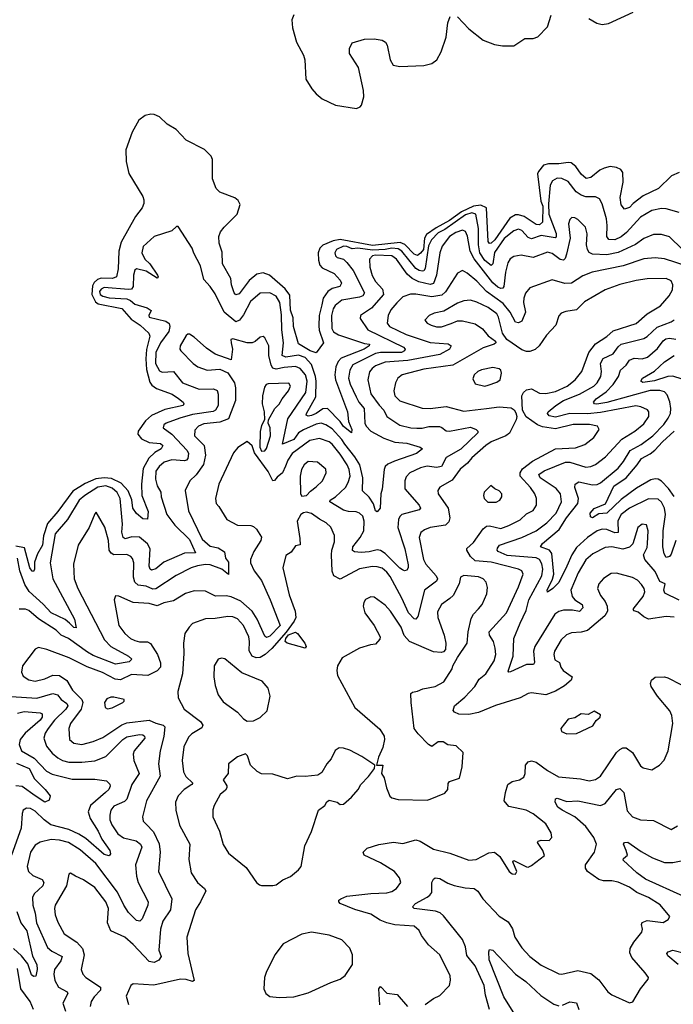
# Model space of a CAD drawing. Extents: x 1954678 to 2060275, y 904822 to 1016299.
# Tile 329 of 467: x 1991648 to 1995719, y 1002218 to 1008345. Entities that reach past the tile are written whole.
import ezdxf

# ---------------------------------------------------------------- set-up
doc = ezdxf.new("R2010")
doc.units = 0

msp = doc.modelspace()

# ---------------------------------------------------------------- linework, layer by layer
at = {"layer": '0CON20XD'}
for points in [[(1995192.9, 1008352.9), (1995243.3, 1008323.3), (1995275, 1008314.5), (1995315, 1008320.6), (1995468.3, 1008391.7)], [(1993354.7, 1008375.3), (1993343.1, 1008345), (1993346.9, 1008295), (1993371.8, 1008205), (1993415, 1008124.2), (1993423.2, 1008095), (1993430.9, 1007975), (1993467.3, 1007915), (1993494.2, 1007884.2), (1993532.6, 1007852.6), (1993615, 1007813.8), (1993745, 1007792.9), (1993768.1, 1007801.9), (1993776.9, 1007813.1), (1993790.6, 1007865), (1993790, 1007905), (1993757.6, 1008047.6), (1993702.2, 1008135), (1993702.9, 1008165), (1993719.7, 1008200.3), (1993796.3, 1008223.7), (1993856.1, 1008226.1), (1993905, 1008218.5), (1993926, 1008205), (1993936.8, 1008186.8), (1993954.5, 1008095), (1993975, 1008062.9), (1994015, 1008054.4), (1994165, 1008061.1), (1994215, 1008072.2), (1994245.4, 1008094.6), (1994272.5, 1008145), (1994303.6, 1008236.4)], [(1994303.6, 1008236.4), (1994315, 1008326.2), (1994329.2, 1008365)], [(1994375, 1008362.5), (1994445, 1008288.6), (1994535, 1008216.9), (1994605, 1008190), (1994655, 1008181.9), (1994725, 1008181.9), (1994795, 1008227.8), (1994845, 1008228.6), (1994875, 1008238.8), (1994935, 1008301.2), (1994957.6, 1008372.4)], [(1994474.8, 1007185.2), (1994400.5, 1007149.5), (1994325.5, 1007095), (1994241.1, 1007048.9), (1994182.5, 1007007.5), (1994169.3, 1006985), (1994163.5, 1006915), (1994145, 1006891.6), (1994125, 1006878.4), (1994104, 1006885), (1994047.1, 1006947.1), (1994017.7, 1006957.7), (1993845, 1006939.8), (1993645, 1006977.4), (1993601, 1006969), (1993537, 1006943), (1993517.6, 1006922.4), (1993507, 1006895), (1993508.9, 1006848.9), (1993518.1, 1006818.1), (1993531.7, 1006801.7), (1993606.1, 1006765), (1993644.5, 1006725), (1993652.9, 1006705), (1993642.5, 1006685), (1993595, 1006672.5), (1993567.1, 1006652.9), (1993537.5, 1006612.5), (1993530.1, 1006569.9), (1993512.3, 1006505), (1993510.9, 1006440.9), (1993513.7, 1006413.7), (1993541.2, 1006335), (1993495, 1006271.2), (1993456.2, 1006285), (1993385, 1006328.8), (1993353.1, 1006436.9), (1993350.6, 1006490.6), (1993335, 1006537.5), (1993329.9, 1006629.9), (1993301, 1006671), (1993204.4, 1006754.4), (1993165, 1006769.2), (1993125, 1006762.6), (1993078.1, 1006721.9), (1993015, 1006638.2), (1992993.4, 1006633.4), (1992983.6, 1006645), (1992966.5, 1006695), (1992962.9, 1006735), (1992910.4, 1006825), (1992909.4, 1006899.4), (1992890.8, 1006955), (1992887.3, 1006995), (1992897.9, 1007025), (1992922.5, 1007055), (1993003.3, 1007135), (1993021.2, 1007195), (1993009.2, 1007219.2), (1992987.2, 1007237.2), (1992895, 1007270.9), (1992871.9, 1007295), (1992847.9, 1007355), (1992847.9, 1007475), (1992840, 1007495), (1992798, 1007538), (1992685, 1007595.5), (1992621.8, 1007661.8), (1992566.2, 1007695), (1992519.8, 1007739.8), (1992485, 1007754.6), (1992465, 1007757.3), (1992430.1, 1007749.9), (1992390.1, 1007719.9), (1992347.8, 1007645), (1992308.9, 1007535), (1992312.1, 1007462.1), (1992327.7, 1007387.7), (1992414.5, 1007245), (1992421.8, 1007225), (1992421.1, 1007201.1), (1992410.6, 1007175), (1992370.1, 1007119.9), (1992279.4, 1006960.6), (1992264.6, 1006905), (1992260.5, 1006795), (1992250, 1006745), (1992226.7, 1006735), (1992155, 1006737.5), (1992131.9, 1006728.1), (1992111.2, 1006708.8), (1992101.9, 1006688.1), (1992097, 1006635), (1992120.1, 1006590.1), (1992137.1, 1006577.1), (1992285, 1006547.4), (1992341.3, 1006481.3), (1992398.9, 1006445), (1992452.5, 1006395), (1992459.1, 1006375), (1992437.5, 1006292.5), (1992433, 1006235), (1992437.9, 1006167.9), (1992458.5, 1006088.5), (1992470.8, 1006070.8), (1992500.1, 1006050.1), (1992598.1, 1006015), (1992637.6, 1005987.6), (1992666.4, 1005965), (1992670, 1005955), (1992665.5, 1005945), (1992551.4, 1005918.6), (1992468.1, 1005881.9), (1992430.8, 1005849.2), (1992385.3, 1005785), (1992384.6, 1005765), (1992407.6, 1005737.6), (1992455, 1005714.6), (1992525, 1005708.6), (1992540, 1005695), (1992528.9, 1005675), (1992489.2, 1005650.8), (1992452.5, 1005617.5), (1992418, 1005552), (1992407.5, 1005455), (1992409.1, 1005385), (1992448.2, 1005285), (1992443.3, 1005236.7), (1992415, 1005240), (1992375, 1005273.1), (1992353.7, 1005305), (1992346.9, 1005356.9), (1992323.4, 1005413.4), (1992280.2, 1005460.2), (1992219.9, 1005489.9), (1992175, 1005494.8), (1992121.6, 1005488.4), (1992055, 1005458.2), (1991978.8, 1005411.2), (1991886.5, 1005285), (1991821, 1005209), (1991797.2, 1005132.8), (1991790, 1005075), (1991759.6, 1005020.4), (1991740.5, 1004969.5), (1991741.2, 1004925), (1991735, 1004910.8), (1991725, 1004912.9), (1991710.2, 1004935), (1991678.3, 1005058.3), (1991625, 1005068.1)], [(1995755, 1007393.5), (1995707.2, 1007372.8), (1995625.6, 1007295), (1995531.3, 1007248.7), (1995468.6, 1007201.4), (1995445, 1007175.5), (1995415, 1007166.7), (1995395, 1007192.5), (1995388, 1007238), (1995406.4, 1007335), (1995404.5, 1007394.5), (1995392.5, 1007412.5), (1995366, 1007426), (1995325, 1007430.9), (1995288.8, 1007421.2), (1995261.9, 1007408.1), (1995205, 1007362.8), (1995176.5, 1007356.5), (1995145, 1007383.1), (1995112.2, 1007432.2), (1995083.5, 1007453.5), (1995065, 1007457.2), (1995005, 1007447.7), (1994941.9, 1007448.1), (1994910.5, 1007439.5), (1994878.7, 1007401.3), (1994873.4, 1007385), (1994894.7, 1007215), (1994905.7, 1007185), (1994904.7, 1007085), (1994885, 1007067.8), (1994865, 1007070.2), (1994790.5, 1007120.5), (1994755, 1007131.7), (1994735, 1007130.9), (1994700.8, 1007109.2), (1994606.5, 1006975), (1994585, 1006953.9), (1994573.3, 1006953.3), (1994564.8, 1006965), (1994556, 1007175), (1994520.4, 1007190.4), (1994474.8, 1007185.2)], [(1995756.1, 1007146.1), (1995675, 1007168.8), (1995645, 1007169.2), (1995585, 1007156.8), (1995515, 1007115.4), (1995428.3, 1007021.7), (1995395.1, 1006994.9), (1995355, 1006975.9), (1995317.7, 1006977.7), (1995305.4, 1006995), (1995307.6, 1007065), (1995302.4, 1007105), (1995275, 1007198.8), (1995260, 1007230), (1995235, 1007243.5), (1995175, 1007242.1), (1995145, 1007252.4), (1995114.6, 1007274.6), (1995065, 1007338.9), (1995025, 1007356.1), (1994995, 1007358), (1994966.7, 1007343.3), (1994951.5, 1007315), (1994941, 1007199), (1994943.6, 1007135), (1994989.8, 1007015), (1994989, 1006991), (1994982.8, 1006987.2), (1994895, 1007001.9), (1994835, 1006981.6), (1994815, 1006990.3), (1994775, 1007032.7), (1994755, 1007040.9), (1994725, 1007031.1), (1994665, 1006983.8), (1994605, 1006897.1), (1994594.7, 1006825.3), (1994585, 1006814.7), (1994545, 1006847), (1994514.4, 1006895), (1994506.3, 1006945), (1994505.5, 1007045), (1994489.5, 1007135), (1994465, 1007143.7), (1994425, 1007129.9), (1994295, 1007039.3), (1994255, 1007017.8), (1994212.2, 1006975), (1994195, 1006937.3), (1994173.7, 1006796.3), (1994165, 1006782), (1994155, 1006779.5), (1994135, 1006784), (1994115, 1006797.6), (1994028, 1006905), (1994005, 1006919.3), (1993965, 1006924.3), (1993925, 1006914.1), (1993845, 1006910.1), (1993755, 1006923.3), (1993719.5, 1006919.5), (1993685, 1006934.5), (1993664.7, 1006935.3), (1993622.1, 1006915), (1993611.8, 1006895), (1993615.4, 1006875.4), (1993626.1, 1006866.1), (1993665, 1006854), (1993685.2, 1006835.2), (1993725, 1006783.5), (1993795.3, 1006645), (1993785, 1006627.5), (1993765, 1006617.4), (1993655, 1006599.7), (1993613.6, 1006566.4), (1993600.5, 1006545), (1993590.5, 1006505), (1993592.9, 1006422.9), (1993602.8, 1006402.8), (1993633.3, 1006385), (1993795, 1006330), (1993825.8, 1006325), (1993825.6, 1006315), (1993793.8, 1006295), (1993651, 1006239), (1993631.8, 1006218.2), (1993617.9, 1006185), (1993611.4, 1006135), (1993614.2, 1006105), (1993688.8, 1005905), (1993695.8, 1005845), (1993716.2, 1005795), (1993715, 1005774.3), (1993665, 1005814), (1993644.1, 1005844.1), (1993565, 1005924.7), (1993535, 1005923.9), (1993495, 1005894.5), (1993465, 1005881.1), (1993445, 1005878.3), (1993433.2, 1005883.2), (1993433.4, 1005895), (1993491.5, 1005998.5), (1993494.6, 1006095), (1993490.1, 1006125), (1993465, 1006199.7), (1993425, 1006243.2), (1993385, 1006258.4), (1993305.7, 1006245.7), (1993283.7, 1006255), (1993291.5, 1006335), (1993281, 1006415), (1993278.2, 1006508.2), (1993268.1, 1006585), (1993245, 1006625.3), (1993205, 1006645.3), (1993145, 1006643.1), (1993085, 1006591.1), (1993040.9, 1006509.1)], [(1995775, 1006916.8), (1995695, 1006993.8), (1995645, 1007009.2), (1995595, 1007008.5), (1995536.2, 1006983.8), (1995483.8, 1006946.2), (1995375, 1006895.7), (1995305, 1006882.1), (1995215, 1006886.8), (1995195.7, 1006895.7), (1995183.5, 1006915), (1995178.8, 1006945), (1995183.1, 1007013.1), (1995171.4, 1007055), (1995125, 1007102.5), (1995105, 1007112.5), (1995086.2, 1007113.8), (1995075, 1007102.5), (1995067.1, 1007075), (1995077.2, 1006985), (1995054.5, 1006885.5), (1995045, 1006858.1), (1995035, 1006847.9), (1995015, 1006853.4), (1994965, 1006889.6), (1994935, 1006897.7), (1994845, 1006866.1), (1994770.6, 1006880.6), (1994725, 1006870.9), (1994703.2, 1006856.8), (1994687.6, 1006832.4), (1994672.9, 1006775), (1994663.2, 1006685), (1994656.5, 1006673.5), (1994645, 1006672), (1994625, 1006680.3), (1994595, 1006707.1), (1994477.6, 1006857.6), (1994454.1, 1006905), (1994437.9, 1006997.9), (1994425, 1007027.5), (1994405, 1007035.4), (1994365, 1007021.6), (1994325, 1006995.3), (1994279.2, 1006935), (1994263.7, 1006895), (1994243.9, 1006755), (1994225, 1006703.3), (1994203.5, 1006696.5), (1994134.3, 1006714.3), (1994092.9, 1006735), (1994062.3, 1006762.3), (1993995, 1006854.7), (1993965, 1006875.2), (1993865, 1006879.5), (1993845.3, 1006874.7), (1993826.9, 1006855), (1993828, 1006805), (1993842.8, 1006752.8), (1993864.1, 1006715), (1993907.3, 1006667.3), (1993914.7, 1006635), (1993839.5, 1006550.5), (1993770, 1006505), (1993768, 1006485), (1993816.4, 1006415), (1994037.9, 1006307.9), (1994048.7, 1006295), (1994044.6, 1006285), (1994025, 1006274.8), (1993895, 1006274.1), (1993865, 1006268.8), (1993722.5, 1006197.5), (1993705.2, 1006165), (1993696.8, 1006115), (1993706.9, 1006076.9), (1993742.7, 1005997.3), (1993759.8, 1005965), (1993793.8, 1005925), (1993798.1, 1005835), (1993806.7, 1005815), (1993834.4, 1005784.4), (1993915, 1005741.3), (1993985, 1005715.8), (1994059.6, 1005709.6), (1994142.5, 1005685), (1994156, 1005675), (1994118.8, 1005645), (1993982, 1005598), (1993940.9, 1005579.1), (1993924.7, 1005565), (1993917.1, 1005545), (1993906.2, 1005423.8), (1993898.1, 1005395), (1993893.8, 1005305), (1993875, 1005282.9), (1993865, 1005288.9), (1993851.7, 1005331.7), (1993825, 1005373.5), (1993784, 1005414), (1993785.2, 1005494.8), (1993766.6, 1005575), (1993736.2, 1005625), (1993672.9, 1005702.9), (1993655, 1005732.2), (1993595, 1005799.2), (1993555, 1005824.2), (1993525, 1005833.7), (1993495, 1005828.5), (1993415, 1005793.5), (1993385, 1005774.2), (1993355, 1005733.5), (1993285, 1005703.3), (1993318.5, 1005861.5), (1993429.6, 1006025), (1993438.8, 1006095), (1993428.8, 1006135), (1993395, 1006173.5), (1993366.5, 1006186.5), (1993295, 1006181.7), (1993245, 1006170), (1993225, 1006177.1), (1993214.5, 1006194.5), (1993198.9, 1006255), (1993199.6, 1006315), (1993175.4, 1006365.4), (1993165, 1006374.2), (1993145, 1006369.4), (1993115, 1006342.2), (1993095, 1006333.6), (1993065, 1006333.6), (1992975, 1006358.9), (1992962.5, 1006355), (1992965.8, 1006334.2), (1992972.9, 1006295), (1992965, 1006227.5), (1992865, 1006264.3), (1992811.9, 1006301.9), (1992735, 1006369.6), (1992705, 1006387.5), (1992695, 1006388.1), (1992685, 1006379.2), (1992646.9, 1006315), (1992645.6, 1006295.6), (1992651.4, 1006285), (1992728.1, 1006205), (1992757.5, 1006185), (1992815, 1006163.8), (1992895, 1006170), (1992945, 1006147.8), (1992986.2, 1006086.2), (1992992.8, 1006055), (1992991.3, 1005975), (1992948.3, 1005861.7), (1992895, 1005841), (1992795, 1005829.8), (1992762.5, 1005815), (1992738.8, 1005791.2), (1992736.7, 1005755), (1992796.2, 1005695), (1992805.9, 1005635), (1992793.7, 1005576.3), (1992746.8, 1005513.2), (1992706.9, 1005475), (1992678.1, 1005415), (1992699.7, 1005289.7), (1992785, 1005111.8), (1992835, 1005069.3), (1992885, 1005059.1), (1992924.5, 1005034.5), (1992930, 1004995), (1992948.5, 1004968.5), (1992948.3, 1004891.7), (1992906.1, 1004926.1), (1992835, 1004953.1), (1992805, 1004954.6), (1992755, 1004945.9), (1992715, 1004934), (1992622.8, 1004887.2), (1992496.6, 1004803.4), (1992477.7, 1004802.3), (1992435, 1004819.5), (1992386.6, 1004826.6), (1992365.2, 1004845.2), (1992357.1, 1004875), (1992359.1, 1004965), (1992351.6, 1004991.6), (1992340.6, 1005005), (1992315, 1005016.6), (1992235.3, 1005014.7), (1992218.2, 1005025), (1992206, 1005045), (1992201.1, 1005105), (1992177.4, 1005187.4), (1992125, 1005280), (1992115, 1005270), (1992080.5, 1005185), (1992012.5, 1005075), (1991982.6, 1004957.4), (1991988, 1004865), (1992010.9, 1004805), (1992175.3, 1004485), (1992214.7, 1004445), (1992325.7, 1004385), (1992345.6, 1004365), (1992329.9, 1004350.1), (1992245, 1004334.2), (1992105, 1004388.4), (1992070.2, 1004410.2), (1991951.5, 1004495), (1991905.8, 1004515.8), (1991875, 1004545.4), (1991765.9, 1004615.9), (1991705, 1004668.5), (1991685, 1004676.2), (1991645, 1004676.9)], [(1993040.9, 1006509.1), (1993017.5, 1006475), (1992995, 1006465.6), (1992922, 1006525), (1992865, 1006638.6), (1992834.3, 1006685), (1992795, 1006729.2), (1992773.1, 1006813.1), (1992732.1, 1006892.1), (1992722.7, 1006922.7), (1992635, 1007057.5), (1992625, 1007057.5), (1992595, 1007032), (1992485, 1006995.6), (1992416.4, 1006933.6), (1992409.1, 1006895), (1992428.1, 1006855), (1992458.4, 1006825), (1992505.3, 1006755), (1992510.6, 1006745), (1992505, 1006736), (1992435, 1006779.8), (1992374.7, 1006795.3), (1992365, 1006786.7), (1992357.3, 1006755), (1992355.3, 1006684.7), (1992345, 1006668.7), (1992324.8, 1006665.2), (1992175, 1006678), (1992155, 1006668.6), (1992146, 1006654), (1992149.5, 1006635), (1992165, 1006623.8), (1992205, 1006615.2), (1992315, 1006607.2), (1992337.8, 1006597.8), (1992365, 1006574.7), (1992442.6, 1006552.6), (1992467.5, 1006535), (1992452.2, 1006505), (1992454.4, 1006495), (1992558.8, 1006468.8), (1992580, 1006455), (1992584, 1006435), (1992577, 1006405), (1992524.3, 1006335), (1992496.5, 1006275), (1992494.8, 1006205), (1992519.2, 1006159.2), (1992535, 1006151.3), (1992605, 1006156), (1992661.5, 1006085), (1992765, 1006045.7), (1992855, 1006048.8), (1992877.7, 1006037.7), (1992883.7, 1006015), (1992883.9, 1005945), (1992868, 1005915), (1992852.6, 1005907.4), (1992725, 1005887.3), (1992645.2, 1005864.8), (1992560.8, 1005835), (1992545, 1005824), (1992540.6, 1005805), (1992595, 1005766.9), (1992692, 1005665), (1992700, 1005645), (1992695.2, 1005614.8), (1992686.9, 1005603.1), (1992675, 1005599.3), (1992595, 1005605.6), (1992548.4, 1005591.6), (1992517.7, 1005565), (1992496.7, 1005535), (1992493.1, 1005485), (1992503.9, 1005445), (1992527.8, 1005405), (1992528.5, 1005375), (1992565.4, 1005265), (1992615, 1005200.4), (1992705, 1005111.2), (1992743.1, 1005026.9), (1992674.8, 1005025.2), (1992545, 1004969.7), (1992495, 1004928.4), (1992469.4, 1004919.4), (1992460, 1004925), (1992454.7, 1004944.7), (1992461.6, 1005051.6), (1992443.7, 1005083.7), (1992395, 1005124.3), (1992346.4, 1005126.4), (1992305, 1005114.7), (1992292.8, 1005122.8), (1992285.2, 1005155), (1992287.3, 1005205), (1992273.1, 1005365), (1992255, 1005402.4), (1992225, 1005429.1), (1992185, 1005443.7), (1992135, 1005435.5), (1992053.3, 1005385), (1992019.3, 1005355), (1991946.7, 1005235), (1991870, 1005145), (1991838, 1004965), (1991855.3, 1004865), (1991989.5, 1004615), (1991999.3, 1004560.7), (1991985, 1004562.9), (1991958.8, 1004588.8), (1991931.9, 1004611.9), (1991843.1, 1004655), (1991795, 1004708.6), (1991706.2, 1004786.2), (1991679.8, 1004829.8), (1991649, 1004915), (1991634.7, 1004995)], [(1995805, 1006810.5), (1995665, 1006856.5), (1995605, 1006864.1), (1995535, 1006857.5), (1995405.6, 1006814.4), (1995213.7, 1006773.7), (1995155, 1006750.9), (1995085, 1006704.7), (1995044.1, 1006704.1), (1994965, 1006725.6), (1994825, 1006675.6), (1994797.4, 1006642.6), (1994787.3, 1006612.7), (1994786, 1006585), (1994798.2, 1006525), (1994775, 1006470), (1994755, 1006458.9), (1994735, 1006462.5), (1994703.2, 1006525), (1994660, 1006580), (1994555, 1006654.3), (1994495, 1006718.4), (1994435, 1006768.5), (1994405, 1006784.4), (1994375, 1006766.9), (1994299.2, 1006650.8), (1994278.2, 1006631.8), (1994215, 1006621), (1994115, 1006637.9), (1994082.7, 1006637.3), (1994035, 1006620.8), (1993996.5, 1006583.5)], [(1994695, 1005197.1), (1994765, 1005232.5), (1994805, 1005270), (1994845, 1005291.1), (1994866.4, 1005325), (1994866.2, 1005365), (1994856.8, 1005395), (1994828.9, 1005435), (1994765.8, 1005505), (1994764.2, 1005525), (1994779.4, 1005550.6), (1994842.8, 1005597.2), (1994985, 1005674.7), (1995108.7, 1005681.3), (1995168.2, 1005701.8), (1995223.1, 1005745), (1995256.9, 1005795), (1995246.1, 1005816.1), (1995196.6, 1005826.6), (1995095, 1005825.6), (1994985, 1005799.1), (1994905, 1005811), (1994873, 1005823), (1994803.3, 1005873.3), (1994779.1, 1005915), (1994775.4, 1006005), (1994785.3, 1006024.7), (1994805, 1006040.9), (1994835, 1006048.9), (1994885, 1006020.8), (1994925, 1006018.7), (1994985, 1006031.8), (1995058.8, 1006065), (1995106.8, 1006105), (1995150, 1006155), (1995193.3, 1006275), (1995235, 1006328.5), (1995305, 1006373.8), (1995345, 1006408.2), (1995486.7, 1006455), (1995556.3, 1006513.7), (1995638.5, 1006565), (1995694, 1006626), (1995713.3, 1006665), (1995716.2, 1006696.2), (1995705, 1006720), (1995675, 1006734.5), (1995555, 1006732.4), (1995487.6, 1006722.4), (1995385, 1006697.4), (1995294.2, 1006665), (1995165, 1006589.5), (1995115, 1006539.5), (1995050.3, 1006529.7), (1995020.9, 1006519.1), (1995006.9, 1006503.1), (1994986.2, 1006445), (1994928.1, 1006381.9), (1994882.5, 1006315), (1994857.5, 1006292.5), (1994825, 1006280.4), (1994805, 1006280), (1994775, 1006290), (1994681.4, 1006355), (1994655.3, 1006395.3), (1994630.7, 1006495), (1994619.2, 1006515), (1994566.5, 1006555), (1994495, 1006587.9), (1994455, 1006598.8), (1994415, 1006595.6), (1994375, 1006581.9), (1994289.4, 1006530.6), (1994230.2, 1006519.8), (1994198, 1006505), (1994171.2, 1006475), (1994185.7, 1006455.7), (1994210, 1006445), (1994245, 1006434.6), (1994274.6, 1006434.6), (1994334.7, 1006455.3), (1994375, 1006470.4), (1994405, 1006471.2), (1994485, 1006452.7), (1994531, 1006421), (1994565, 1006378.5), (1994610.8, 1006345), (1994612.9, 1006335), (1994604, 1006325), (1994535, 1006302.8), (1994345, 1006195.7), (1994165, 1006170.5), (1994030.6, 1006135), (1994003.6, 1006115), (1993989.2, 1006085), (1993978.5, 1006035), (1993983.8, 1006005), (1994015, 1005972.7), (1994155, 1005927.9), (1994205, 1005924.6), (1994305, 1005937.9), (1994415, 1005910), (1994555, 1005924.7), (1994635, 1005936.3), (1994709.8, 1005929.8), (1994727.9, 1005917.9), (1994738.6, 1005898.6), (1994743.6, 1005875), (1994740, 1005855), (1994698.2, 1005771.8), (1994675, 1005755.8), (1994585, 1005717.3), (1994551.2, 1005695), (1994465, 1005618.2), (1994437.3, 1005585), (1994391.5, 1005548.5), (1994340.7, 1005479.3), (1994265, 1005435.6), (1994251.9, 1005415), (1994254.3, 1005395), (1994316.8, 1005305), (1994326.8, 1005245), (1994320.4, 1005219.6), (1994300.3, 1005199.7), (1994204.7, 1005185.3), (1994169.2, 1005170.8), (1994146, 1005154), (1994136.9, 1005123.1), (1994162.2, 1004985), (1994177.9, 1004957.9), (1994241.8, 1004885), (1994251.1, 1004865), (1994245, 1004850.6), (1994168.2, 1004795), (1994128.6, 1004631.4), (1994115.6, 1004614.4), (1994105, 1004616.7), (1994068.7, 1004655), (1994028.9, 1004745), (1993955, 1004880.9), (1993935, 1004907.1), (1993905, 1004931.1), (1993875, 1004940.8), (1993845, 1004941.9), (1993765, 1004928.6), (1993645, 1004863.6), (1993605, 1004884.4), (1993595, 1004912.5), (1993589.2, 1005015), (1993592.1, 1005045), (1993609.6, 1005095), (1993608.9, 1005135), (1993585, 1005187.1), (1993556.9, 1005215), (1993515.9, 1005235.9), (1993465, 1005272.5), (1993435, 1005280), (1993415, 1005276.7), (1993400, 1005265), (1993376.2, 1005225), (1993392.4, 1005117.6), (1993395, 1005077.5), (1993365, 1005070), (1993339.1, 1005030.9), (1993305, 1005010), (1993286.5, 1004935), (1993327, 1004767), (1993364.3, 1004664.3), (1993368.6, 1004625), (1993358.4, 1004601.6), (1993307.3, 1004532.7), (1993218.1, 1004431.9), (1993176.3, 1004393.7), (1993145, 1004376.2), (1993120, 1004375), (1993096.7, 1004385), (1993077.1, 1004417.1), (1993079.8, 1004475), (1993074.8, 1004504.8), (1993042.9, 1004575), (1993005, 1004616.2), (1992975, 1004628.5), (1992945, 1004630.9), (1992865, 1004619.1), (1992805, 1004617.3), (1992725, 1004587.1), (1992702.9, 1004565), (1992677.1, 1004525), (1992667.3, 1004465), (1992670.6, 1004400.6), (1992662.1, 1004275), (1992633.1, 1004165), (1992634.3, 1004125), (1992672.5, 1004055), (1992775, 1003978.1), (1992788.9, 1003955), (1992782, 1003938), (1992719.8, 1003900.2), (1992699.3, 1003880.7), (1992670.8, 1003819.2), (1992660, 1003735), (1992667.3, 1003665), (1992683.3, 1003635), (1992725.7, 1003595), (1992720.8, 1003585), (1992673.1, 1003555), (1992634.5, 1003515), (1992618.8, 1003475), (1992619.6, 1003425), (1992642.3, 1003332.3), (1992707.5, 1003215), (1992700.9, 1003119.1), (1992716.5, 1003035), (1992755, 1002975.8), (1992798.2, 1002938.2), (1992806.9, 1002925), (1992775, 1002855.8), (1992743.5, 1002806.5), (1992688.1, 1002635), (1992694.5, 1002535), (1992733.8, 1002365), (1992725, 1002359.2), (1992685, 1002372.7), (1992650, 1002375), (1992483.6, 1002336.4), (1992355, 1002346), (1992340.8, 1002335), (1992311.7, 1002268.3), (1992325, 1002216.7)], [(1993996.5, 1006583.5), (1993959.6, 1006540.4), (1993942.5, 1006505), (1993936.7, 1006456.7), (1993951.5, 1006435), (1994055, 1006385.7), (1994205, 1006335.7), (1994317.3, 1006327.3), (1994334.3, 1006315), (1994325, 1006293.8), (1994265, 1006261.6), (1994065, 1006223.8), (1993925, 1006213.2), (1993865, 1006191.1), (1993842.9, 1006175), (1993826.9, 1006153.1), (1993817.2, 1006105), (1993836, 1006016), (1993886.3, 1005946.3), (1993916.7, 1005915), (1993935.5, 1005875), (1994015, 1005822.5), (1994085, 1005805.4), (1994122.5, 1005802.5), (1994155, 1005803.1), (1994195.8, 1005814.2), (1994262.8, 1005812.8), (1994278.2, 1005808.2), (1994305, 1005786.8), (1994325, 1005783.6), (1994455, 1005808.7), (1994492, 1005795), (1994500.8, 1005785), (1994500.6, 1005775), (1994395, 1005673.1), (1994305, 1005620), (1994275, 1005563.9), (1994245, 1005557.9), (1994185, 1005566.4), (1994145, 1005557.2), (1994078.6, 1005525), (1994055, 1005500), (1994047.3, 1005475), (1994047.3, 1005425), (1994136.4, 1005325), (1994144.4, 1005305), (1994135, 1005294.6), (1994028.1, 1005265), (1994015, 1005253.3), (1994007.2, 1005235), (1994002.6, 1005185), (1994046.7, 1005053.3), (1994067.3, 1004952.7), (1994066.8, 1004933.2), (1994059.5, 1004920.5), (1994045, 1004916.2), (1994031.7, 1004921.7), (1994015, 1004931.5), (1993925, 1005022.9), (1993895, 1005042.6), (1993875, 1005046), (1993825, 1005033.3), (1993775, 1005029.3), (1993733.5, 1005033.5), (1993720.9, 1005040.9), (1993723.9, 1005065), (1993767.8, 1005122.2), (1993790.6, 1005165), (1993792.7, 1005225), (1993784.6, 1005255), (1993765, 1005274.5), (1993742.8, 1005282.8), (1993695, 1005284.1), (1993665, 1005292.9), (1993579.5, 1005345), (1993582.5, 1005355), (1993615, 1005376.9), (1993676.9, 1005435), (1993694.1, 1005465), (1993705.3, 1005505), (1993700.6, 1005545), (1993687.7, 1005575), (1993645, 1005641.6), (1993595, 1005703.4), (1993575, 1005718.2), (1993515, 1005738.4), (1993455, 1005726), (1993344, 1005645), (1993318, 1005605), (1993304.1, 1005565.9), (1993284.7, 1005525), (1993251.1, 1005498.9), (1993235, 1005478.1), (1993225, 1005475.7), (1993195, 1005532.9), (1993110.7, 1005650.7), (1993095, 1005692.9), (1993065, 1005721.2), (1993006.3, 1005683.7), (1992980.2, 1005649.8), (1992887.3, 1005455), (1992867.1, 1005365), (1992870.8, 1005335), (1992889.2, 1005315), (1992937.5, 1005235), (1993005, 1005199.1), (1993086.9, 1005196.9), (1993105, 1005190.6), (1993122.5, 1005175), (1993154.2, 1005125), (1993150.8, 1005105), (1993105.4, 1005035), (1993085.5, 1004985), (1993084.6, 1004965), (1993109.2, 1004915), (1993154.1, 1004855), (1993208.2, 1004735), (1993270.6, 1004575), (1993205, 1004508.4), (1993185, 1004500.5), (1993175, 1004508.6), (1993127.7, 1004615), (1993096.2, 1004665), (1993025.6, 1004725.6), (1992965, 1004753.9), (1992935, 1004759.5), (1992866.7, 1004756.7), (1992805, 1004788.8), (1992735, 1004791.2), (1992680, 1004775), (1992605, 1004728.5), (1992545, 1004715.9), (1992505, 1004697.5), (1992455, 1004711.8), (1992355, 1004717.5), (1992265, 1004757.5), (1992245, 1004758.8), (1992236.2, 1004735), (1992265.5, 1004575), (1992303.3, 1004525), (1992337.8, 1004495), (1992365, 1004480.9), (1992395, 1004472.6), (1992445, 1004473.4), (1992463.2, 1004463.2), (1992506.4, 1004395), (1992525, 1004343.3), (1992524.6, 1004315), (1992505, 1004293.8), (1992446.7, 1004263.3), (1992345, 1004270.5), (1992275, 1004237.6), (1992241.9, 1004241.9), (1992163.7, 1004283.7), (1992067.5, 1004317.5), (1991955.8, 1004375), (1991816.7, 1004426.7), (1991765, 1004438.9), (1991745, 1004428.6), (1991665, 1004323.8), (1991659.5, 1004285), (1991669.1, 1004259.1), (1991705, 1004237.3), (1991745, 1004229.2), (1991805, 1004242.4), (1991855, 1004266.2), (1991895, 1004264), (1991942.2, 1004232.2), (1991977, 1004173), (1992034.3, 1004115), (1992041.9, 1004095), (1992031.1, 1004055), (1991964.7, 1003965), (1991953.1, 1003935), (1991958.9, 1003865), (1991985, 1003843.4), (1992035, 1003834.7), (1992105, 1003852.8), (1992165, 1003878.9), (1992283.8, 1003956.2), (1992315, 1003970.2), (1992455, 1003986.8), (1992495, 1003966.8), (1992540.8, 1003955), (1992552.1, 1003945), (1992546.4, 1003885), (1992523.8, 1003795), (1992512.7, 1003715), (1992522.9, 1003637.1), (1992438.5, 1003485), (1992413.3, 1003385), (1992417.4, 1003357.4), (1992435, 1003338.1), (1992481.7, 1003291.7), (1992516.4, 1003216.4), (1992522.9, 1003165), (1992513.3, 1003045), (1992596.5, 1002875), (1992586.8, 1002805), (1992540, 1002735), (1992524, 1002686), (1992515.4, 1002555), (1992528.2, 1002515), (1992515, 1002491.8), (1992485, 1002477.8), (1992455, 1002484.6), (1992355, 1002589.2), (1992302.5, 1002635), (1992216, 1002676), (1992195.4, 1002725), (1992201.1, 1002815), (1992184.7, 1002855), (1992115, 1002944.5), (1992045, 1002992.2), (1991995.6, 1003015.6), (1991965, 1003033.3), (1991955, 1003027.5), (1991940, 1002955), (1991869.6, 1002835), (1991864.6, 1002815), (1991868.9, 1002775), (1991885, 1002729.2), (1991925, 1002657.1), (1992004.7, 1002604.7), (1992039.6, 1002565), (1992050, 1002525), (1992030, 1002435), (1992041.5, 1002405), (1992060.6, 1002385), (1992152.1, 1002325), (1992151.5, 1002305), (1992112.5, 1002265), (1992092.7, 1002235), (1992087.5, 1002205)], [(1995755, 1004733.7), (1995666.9, 1004776.9), (1995659.8, 1004795), (1995668.8, 1004835), (1995635, 1004848.8), (1995605, 1004910.4), (1995540.6, 1004985), (1995534, 1005015), (1995555, 1005060.8), (1995558.8, 1005085), (1995563.1, 1005165), (1995552.5, 1005202.5), (1995525, 1005205.6), (1995497.5, 1005185), (1995466.7, 1005083.2), (1995445, 1005062.9), (1995405, 1005050.3), (1995335, 1005065.3), (1995295, 1005061.1), (1995218, 1005022), (1995175, 1004983.3), (1995126.2, 1004903.8), (1995081.4, 1004795), (1995088.2, 1004755), (1995105.4, 1004735), (1995150.4, 1004705), (1995154.5, 1004685), (1995135, 1004662.1), (1995091, 1004671), (1995035, 1004670.7), (1995005, 1004662.7), (1994980, 1004645), (1994856.4, 1004445), (1994848.6, 1004415), (1994854.4, 1004345), (1994848.2, 1004331.8), (1994805, 1004332.7), (1994705, 1004287.1), (1994695, 1004284.2), (1994690.9, 1004290.9), (1994721.2, 1004385), (1994726.5, 1004495), (1994765, 1004590), (1994801.6, 1004668.4), (1994819.4, 1004735), (1994901, 1004885), (1994906.6, 1004925), (1994899.9, 1004959.9), (1994885.3, 1004985), (1994865, 1004995.6), (1994685, 1005010.2), (1994628.6, 1005035), (1994621.9, 1005045), (1994623, 1005057), (1994636, 1005075), (1994775, 1005122.6), (1994865.5, 1005164.5), (1994931.1, 1005215), (1994990.3, 1005275), (1995023.1, 1005345), (1995016.7, 1005395), (1994988.3, 1005428.3), (1994889.7, 1005495), (1994881.1, 1005515), (1994915, 1005537.6), (1995048.3, 1005591.7), (1995075, 1005590.7), (1995175, 1005560.9), (1995205, 1005563.8), (1995235, 1005577.7), (1995296.2, 1005623.8), (1995398.5, 1005735), (1995478.2, 1005785), (1995535, 1005830.8), (1995565.4, 1005875), (1995567.3, 1005905), (1995557.8, 1005917.8), (1995515.8, 1005935.8), (1995485, 1005941.2), (1995265, 1005900.7), (1995185, 1005893.1), (1995074.6, 1005895.4), (1994985, 1005872.6), (1994945, 1005880), (1994934.4, 1005895), (1994938.9, 1005905), (1994987.7, 1005945), (1995035, 1005975.2), (1995135, 1006014.8), (1995222.9, 1006065), (1995245.3, 1006085), (1995267.4, 1006125), (1995271.2, 1006155), (1995265.8, 1006205), (1995282.3, 1006237.7), (1995343.6, 1006265), (1995375, 1006308.5), (1995394.8, 1006325.2), (1995535, 1006360.9), (1995556.2, 1006373.8), (1995617.8, 1006432.2), (1995705.9, 1006464.1), (1995723.2, 1006476.8)], [(1995733.8, 1005105), (1995705, 1005018.6), (1995695, 1005005.6), (1995675, 1004998.6), (1995660.9, 1005020.9), (1995652.9, 1005065), (1995655.9, 1005165), (1995669.2, 1005265), (1995663.8, 1005305), (1995645, 1005342.7), (1995625, 1005361.3), (1995565, 1005362.8), (1995445.4, 1005305), (1995393.6, 1005265), (1995373, 1005227), (1995375, 1005153.6), (1995355, 1005152), (1995305, 1005172.8), (1995275, 1005174.8), (1995245, 1005164.7), (1995185, 1005123.6), (1995115, 1005060), (1995086, 1005014), (1995056.5, 1004943.5), (1995005, 1004843.8), (1994968.5, 1004805), (1994935, 1004782), (1994932.5, 1004795), (1994966.3, 1004863.7), (1994973.8, 1004895), (1994962.5, 1005022.5), (1994948.2, 1005045), (1994891.9, 1005065), (1994903.6, 1005085), (1995007.6, 1005172.4), (1995054.1, 1005245), (1995123.2, 1005335), (1995128.6, 1005365), (1995106.2, 1005435), (1995106.9, 1005455), (1995131.1, 1005468.9), (1995215, 1005450.5), (1995245, 1005453.6), (1995265, 1005462.9), (1995375.8, 1005555), (1995408.9, 1005595), (1995450.3, 1005665), (1995518, 1005702), (1995590.9, 1005755), (1995659.5, 1005825), (1995687.7, 1005865), (1995700.7, 1005895), (1995703.3, 1005925), (1995697.1, 1005967.1), (1995681.1, 1006011.1), (1995665, 1006029.4), (1995635, 1006036.9), (1995575, 1006038), (1995305, 1005962.4), (1995242.8, 1005952.8), (1995228, 1005955), (1995222.2, 1005965), (1995237.9, 1005985), (1995301.1, 1006028.9), (1995345.2, 1006075), (1995377.9, 1006125), (1995389.6, 1006165), (1995425.2, 1006194.8), (1995445, 1006226.2), (1995475, 1006239.7), (1995525, 1006235.3), (1995558.9, 1006245), (1995620.9, 1006299.1), (1995655, 1006346.9), (1995671.7, 1006358.3), (1995695, 1006362.6), (1995735, 1006356.9)], [(1995775, 1006109.1), (1995715, 1006127.1), (1995685, 1006123.8), (1995602.2, 1006097.8), (1995528, 1006088), (1995517.1, 1006095), (1995527.1, 1006115), (1995602.1, 1006157.9), (1995664.8, 1006215.1), (1995724.4, 1006255)], [(1994545, 1006065.6), (1994565, 1006070.5), (1994619.5, 1006090.5), (1994640, 1006105), (1994648, 1006145), (1994643.9, 1006163.9), (1994635, 1006173.3), (1994595, 1006180), (1994525, 1006165.5), (1994500.8, 1006155), (1994479.4, 1006135), (1994470.5, 1006110.5), (1994485, 1006080), (1994545, 1006065.6)], [(1993155, 1005660), (1993175, 1005662.7), (1993185, 1005677.5), (1993210, 1005755), (1993207.8, 1005805), (1993195.8, 1005835), (1993197.5, 1005855), (1993236.4, 1005925), (1993265, 1005953.6), (1993283.3, 1005986.7), (1993322.5, 1006035), (1993335.4, 1006065), (1993325, 1006082.9), (1993195, 1006078.9), (1993182.5, 1006075), (1993172.4, 1006057.6), (1993160, 1006005), (1993157.9, 1005955), (1993171.1, 1005905), (1993172.9, 1005855), (1993155, 1005818.8), (1993146.6, 1005783.4), (1993143.8, 1005685), (1993155, 1005660)], [(1995725, 1005377.3), (1995688.5, 1005428.5), (1995645, 1005473.1), (1995625, 1005485.3), (1995605, 1005488.1), (1995577.9, 1005482.1), (1995489.4, 1005430.6), (1995395, 1005360.2), (1995305, 1005274.7), (1995255, 1005269.4), (1995215, 1005245.6), (1995202.3, 1005252.3), (1995200, 1005275), (1995225, 1005302.3), (1995296.7, 1005333.3), (1995348.6, 1005441.4), (1995425, 1005494.8), (1995494.3, 1005575), (1995519.7, 1005615), (1995575, 1005643.4), (1995604.3, 1005665.7), (1995651.3, 1005718.7), (1995723.9, 1005785)], [(1993405, 1005380), (1993435, 1005383.8), (1993458.3, 1005411.7), (1993495, 1005437.1), (1993533.3, 1005475), (1993556.7, 1005525), (1993555, 1005548), (1993502.4, 1005592.4), (1993445, 1005595.6), (1993420.6, 1005575), (1993403.3, 1005545), (1993395.6, 1005505), (1993396.7, 1005395), (1993405, 1005380)], [(1994615, 1005342.5), (1994638, 1005355), (1994650, 1005375), (1994650.8, 1005395), (1994635, 1005414), (1994606.4, 1005426.4), (1994583, 1005447), (1994540, 1005405), (1994536.2, 1005385), (1994541.2, 1005365), (1994562.9, 1005342.9), (1994615, 1005342.5)], [(1995725, 1004627.5), (1995675, 1004630.8), (1995565, 1004614.2), (1995535, 1004628.7), (1995499.1, 1004659.1), (1995475, 1004667.5), (1995469.4, 1004675), (1995474.6, 1004685), (1995530.8, 1004755), (1995542.5, 1004785), (1995537.9, 1004805), (1995520.1, 1004830.1), (1995495, 1004856.7), (1995464, 1004874), (1995365, 1004901.8), (1995331.7, 1004898.3), (1995285, 1004868.1), (1995255.4, 1004834.6), (1995247.5, 1004805), (1995265, 1004762.2), (1995294.7, 1004724.7), (1995306.2, 1004695), (1995308.5, 1004665), (1995292.2, 1004635), (1995185, 1004544.6), (1995145, 1004533.1), (1995085, 1004530.5), (1995052.6, 1004517.4), (1995019.5, 1004485), (1994978.2, 1004415), (1994973.8, 1004395), (1994981.9, 1004361.9), (1995009.2, 1004345), (1995017.9, 1004315), (1995032.5, 1004295), (1995089.4, 1004255), (1995081.8, 1004235), (1995040.7, 1004199.3), (1994985, 1004166.8), (1994925, 1004144.6), (1994836, 1004156), (1994815, 1004152.7), (1994765, 1004125.5), (1994612.3, 1004077.7), (1994505, 1004034), (1994445, 1004020.8), (1994383.2, 1004023.2), (1994356.2, 1004035), (1994346.9, 1004046.9), (1994356.5, 1004075), (1994421.4, 1004128.6), (1994481.8, 1004195), (1994508.8, 1004241.2), (1994550.4, 1004275), (1994603.3, 1004355), (1994612.9, 1004395), (1994610.3, 1004435), (1994599.6, 1004475), (1994574.7, 1004515), (1994572.6, 1004535), (1994680, 1004655), (1994755.3, 1004815), (1994784.5, 1004894.5), (1994774.7, 1004914.7), (1994754, 1004925), (1994585, 1004968.5), (1994485, 1004977.4), (1994455.8, 1005005), (1994432.1, 1005045), (1994432.5, 1005055), (1994475, 1005092.7), (1994534.2, 1005175.8), (1994555, 1005192.5), (1994575, 1005195.7), (1994645, 1005178.6), (1994695, 1005197.1)], [(1994185, 1003489.2), (1994205, 1003494), (1994295, 1003531.2), (1994314, 1003555), (1994317.5, 1003592.5), (1994325, 1003604.2), (1994386.2, 1003625), (1994404.2, 1003695), (1994410, 1003785), (1994365.6, 1003825.6), (1994315, 1003832.5), (1994285, 1003850.8), (1994255, 1003850.5), (1994215, 1003821.5), (1994194.4, 1003834.4), (1994130.4, 1003900.4), (1994105.8, 1003935), (1994085.4, 1004095), (1994085, 1004152.5), (1994095, 1004161.2), (1994125, 1004165.7), (1994158.5, 1004181.5), (1994235, 1004195.6), (1994289.2, 1004225), (1994342, 1004305), (1994346.2, 1004325), (1994374.3, 1004375.7), (1994434.2, 1004465), (1994441.5, 1004535), (1994460.5, 1004619.5), (1994474.7, 1004645.3), (1994505, 1004678), (1994528.6, 1004705), (1994557.2, 1004772.8), (1994562.3, 1004812.3), (1994554.2, 1004845), (1994534.2, 1004865), (1994505, 1004877.1), (1994415, 1004885.4), (1994393.5, 1004876.5), (1994386.1, 1004833.9), (1994347.1, 1004762.9), (1994327.6, 1004742.4), (1994275, 1004706.9), (1994250.3, 1004659.7), (1994251.5, 1004625), (1994291.5, 1004515), (1994302.2, 1004465), (1994299.2, 1004425), (1994288.3, 1004411.7), (1994273.2, 1004406.8), (1994225, 1004411.8), (1994075, 1004476.5), (1994042.8, 1004512.8), (1994023.6, 1004565), (1993958.5, 1004665), (1993925, 1004701.9), (1993855, 1004752.5), (1993835, 1004754), (1993802.3, 1004737.7), (1993791.2, 1004718.8), (1993787.1, 1004695), (1993798.5, 1004655), (1993855.6, 1004575), (1993893.3, 1004505), (1993890.7, 1004489.3), (1993865, 1004458.8), (1993833.3, 1004455), (1993765, 1004433.5), (1993657.1, 1004375), (1993626.5, 1004325), (1993622.7, 1004295), (1993627.5, 1004265), (1993735, 1004065.7), (1993890.6, 1003930.6), (1993917.3, 1003887.3), (1993920.8, 1003865), (1993910, 1003815), (1993882.9, 1003755), (1993870, 1003705), (1993910, 1003705), (1993901.2, 1003655), (1993917.6, 1003627.6), (1993932.9, 1003565), (1993953.2, 1003513.2), (1993965, 1003502.5), (1994005, 1003491.4), (1994185, 1003489.2)], [(1993425, 1004434.4), (1993314.2, 1004465), (1993301.8, 1004475), (1993304.7, 1004495.3), (1993322.9, 1004517.1), (1993365, 1004533.6), (1993377.8, 1004525), (1993423.1, 1004465), (1993432, 1004445), (1993425, 1004434.4)], [(1993065, 1003980), (1993105, 1003981.2), (1993145, 1004002.5), (1993189.2, 1004045), (1993208.8, 1004135), (1993196.2, 1004185), (1993158, 1004228), (1993031.4, 1004281.4), (1992925, 1004368), (1992905, 1004371.2), (1992885, 1004366.2), (1992860, 1004325), (1992857.1, 1004255), (1992865, 1004202.5), (1992883.6, 1004143.6), (1992915, 1004100), (1993005.5, 1004035.5), (1993041.2, 1003995), (1993065, 1003980)], [(1994173, 1002217), (1994225, 1002254), (1994265, 1002272), (1994324.1, 1002335.9), (1994331.7, 1002368.3), (1994330, 1002395), (1994265.7, 1002525), (1994195, 1002588.6), (1994151.4, 1002645), (1994135, 1002678), (1994105, 1002704.4), (1993985, 1002712.1), (1993934.5, 1002725.5), (1993892.4, 1002742.4), (1993835, 1002779.1), (1993735, 1002807.3), (1993645, 1002844.5), (1993636, 1002855), (1993636.2, 1002865), (1993648.8, 1002875), (1993685, 1002890.5), (1993835, 1002907), (1993935, 1002911.3), (1993965, 1002919.1), (1993995, 1002938.1), (1994021.1, 1002975), (1994014.4, 1003005), (1993982.5, 1003045), (1993895, 1003097.3), (1993793.8, 1003145), (1993786.2, 1003165), (1993811.3, 1003188.7), (1993885, 1003212.2), (1993976.6, 1003226.6), (1994035, 1003219.5), (1994115, 1003240.4), (1994142.7, 1003232.7), (1994225, 1003182.5), (1994327.8, 1003157.8), (1994445.5, 1003115.5), (1994491.7, 1003118.3), (1994568.9, 1003161.1), (1994605, 1003164.4), (1994638, 1003138), (1994696.7, 1003045), (1994715, 1003030), (1994735, 1003027.5), (1994743.8, 1003045), (1994720, 1003105), (1994725, 1003113.3), (1994805, 1003074.2), (1994815, 1003072), (1994835, 1003081.2), (1994915.8, 1003144.2), (1994905.3, 1003175.3), (1994874, 1003225), (1994876.4, 1003233.6), (1994895, 1003240), (1994945, 1003237.1), (1994962, 1003255), (1994958.6, 1003285), (1994925, 1003340), (1994845, 1003402.7), (1994802.5, 1003425), (1994695, 1003449.5), (1994665.7, 1003485), (1994672.7, 1003535), (1994688.5, 1003585), (1994715, 1003604.5), (1994761.2, 1003615), (1994787.7, 1003632.3), (1994796.1, 1003653.9), (1994799.2, 1003705), (1994815, 1003727.3), (1994835, 1003732.5), (1994865, 1003725.4), (1994935, 1003672.7), (1995004, 1003634), (1995141.7, 1003621.7), (1995195, 1003609.5), (1995235, 1003616.9), (1995265, 1003636.9), (1995365.4, 1003785), (1995385, 1003803.8), (1995405, 1003812.9), (1995425, 1003813.6), (1995464.5, 1003785), (1995515, 1003702.5), (1995530.2, 1003690.2), (1995585, 1003677.5), (1995633.4, 1003706.6), (1995662, 1003738), (1995687.1, 1003795), (1995716, 1003965), (1995708.7, 1004015), (1995697.5, 1004045), (1995620.9, 1004135), (1995580, 1004195), (1995576.9, 1004215), (1995582.9, 1004235), (1995606.3, 1004253.7), (1995665, 1004255.6), (1995685, 1004249.4), (1995765, 1004208.9)], [(1991595, 1004134.1), (1991755, 1004122), (1991855, 1004152.9), (1991883.4, 1004143.4), (1991907.2, 1004115), (1991940.6, 1004090.6), (1991947.1, 1004075), (1991936.1, 1004055), (1991864.2, 1003985.8), (1991825.2, 1003934.8), (1991805.9, 1003905), (1991798.8, 1003875), (1991815.4, 1003825), (1991851, 1003781), (1991885, 1003750.9), (1991914.8, 1003734.8), (1991955, 1003725.3), (1992035, 1003724.2), (1992115, 1003732.5), (1992185, 1003760.3), (1992290.5, 1003865), (1992315, 1003882.2), (1992395, 1003897.3), (1992415.2, 1003895.2), (1992425, 1003886.9), (1992427.8, 1003875), (1992361.6, 1003795), (1992355.3, 1003775), (1992358.8, 1003735), (1992392.3, 1003655), (1992345.9, 1003585), (1992316.3, 1003493.7), (1992300.1, 1003479.9), (1992235, 1003450.9), (1992215.4, 1003425), (1992209.3, 1003395), (1992210, 1003365), (1992220.9, 1003335), (1992259.7, 1003279.7), (1992295, 1003253.6), (1992374.2, 1003234.2), (1992400, 1003215), (1992408.2, 1003195), (1992368.7, 1003085), (1992374.6, 1003015.4), (1992386.6, 1002975), (1992447.5, 1002855), (1992445.5, 1002835), (1992410.8, 1002749.2), (1992395.4, 1002734.6), (1992375, 1002739.5), (1992325, 1002789.4), (1992295.8, 1002835), (1992257.6, 1002915), (1992122.9, 1003095), (1992025, 1003179.2), (1991952.2, 1003225), (1991895, 1003238.7), (1991845, 1003242.5), (1991775, 1003227.3), (1991745, 1003207.5), (1991715.2, 1003164.7), (1991695.3, 1003075), (1991702.5, 1003045), (1991730, 1003020), (1991787.5, 1002995), (1991798.8, 1002975), (1991792.3, 1002955), (1991738.8, 1002905), (1991728.5, 1002881.5), (1991730.3, 1002835), (1991745.3, 1002785), (1991751.8, 1002725), (1991820.7, 1002570.7), (1991848.3, 1002548.3), (1991912.3, 1002515), (1991905, 1002487.5), (1991865.3, 1002434.7), (1991860.8, 1002405), (1991867.5, 1002365), (1991890.4, 1002325), (1991944.6, 1002295), (1991946.9, 1002285), (1991917.5, 1002225), (1991933.9, 1002175)], [(1992195.8, 1004055.8), (1992225, 1004062.2), (1992290, 1004095), (1992298.8, 1004105), (1992298.8, 1004115), (1992235, 1004128.6), (1992215, 1004128.6), (1992190.9, 1004119.1), (1992175.8, 1004095), (1992181.2, 1004065), (1992195.8, 1004055.8)], [(1991635, 1004030.2), (1991675, 1004040.2), (1991775, 1004031.6), (1991787.5, 1004025), (1991788.6, 1004005), (1991775, 1003985.3), (1991682.4, 1003905), (1991650, 1003865), (1991644.1, 1003835), (1991658.5, 1003795), (1991738.7, 1003748.7), (1991815, 1003669.7), (1991849.5, 1003649.5), (1991975, 1003619.8), (1992115, 1003619.2), (1992187.9, 1003607.9), (1992208.6, 1003588.6), (1992211.2, 1003575), (1992203.1, 1003555), (1992183.1, 1003535), (1992088.9, 1003455), (1992075.4, 1003415), (1992086.7, 1003375), (1992136.3, 1003295), (1992159.1, 1003245), (1992210, 1003175), (1992214.4, 1003155), (1992205, 1003141.4), (1992175, 1003150), (1992059.4, 1003249.4), (1992017.2, 1003277.2), (1991955, 1003305.8), (1991842.1, 1003335), (1991800.3, 1003365), (1991745, 1003419.6), (1991715, 1003436.1), (1991690.9, 1003439.1), (1991670.6, 1003425), (1991662.5, 1003405), (1991658.2, 1003315), (1991597.5, 1003145)], [(1995055, 1003900), (1995115, 1003903.3), (1995218.3, 1003951.7), (1995237.5, 1003985), (1995262.5, 1004005), (1995265, 1004020), (1995225, 1004042), (1995188.8, 1004021.2), (1995145, 1004025.7), (1995105, 1004001.4), (1995065, 1003992.5), (1995017.5, 1003935), (1995022.5, 1003915), (1995055, 1003900)], [(1993225, 1002956.2), (1993245, 1002962), (1993287.7, 1002992.3), (1993335, 1003013.8), (1993385, 1003053.8), (1993402, 1003075), (1993423.3, 1003205), (1993465, 1003292.5), (1993509.2, 1003425), (1993547.5, 1003455), (1993561.2, 1003478.8), (1993575, 1003487.5), (1993625, 1003476), (1993645, 1003462.2), (1993665, 1003462.9), (1993715, 1003506.4), (1993756.3, 1003553.7), (1993773.5, 1003585), (1993820.8, 1003635), (1993857.5, 1003685), (1993860, 1003705), (1993779.2, 1003759.2), (1993705, 1003798.5), (1993665, 1003811.1), (1993637.1, 1003812.9), (1993613.3, 1003796.7), (1993588, 1003745), (1993560.8, 1003715), (1993530, 1003660), (1993505.6, 1003644.4), (1993425, 1003635.6), (1993375, 1003637.8), (1993315, 1003620), (1993225, 1003650.6), (1993155, 1003651.9), (1993127.4, 1003667.4), (1993086, 1003705), (1993066.2, 1003765), (1993055, 1003777.5), (1993005, 1003757.5), (1992947.5, 1003715), (1992945.8, 1003654.2), (1992916.2, 1003615), (1992938, 1003578), (1992938.9, 1003565), (1992929.8, 1003550.2), (1992895.7, 1003524.3), (1992859.2, 1003455), (1992851.7, 1003428.3), (1992851.4, 1003385), (1992893.1, 1003295), (1992915, 1003213.3), (1992948.8, 1003158.8), (1993059.5, 1003069.5), (1993123.3, 1002975), (1993141.2, 1002961.2), (1993155, 1002956.2), (1993225, 1002956.2)], [(1991629, 1003719), (1991706.2, 1003685), (1991741, 1003621), (1991806.7, 1003555), (1991837.5, 1003515), (1991831.7, 1003488.3), (1991805, 1003476), (1991745, 1003515.5), (1991662.7, 1003572.7), (1991623.1, 1003576.9)], [(1994573.5, 1002185), (1994548.7, 1002275), (1994540, 1002335), (1994485, 1002458.1), (1994432.5, 1002522.5), (1994425.3, 1002575), (1994405, 1002621.9), (1994287.9, 1002767.9), (1994266.1, 1002786.1), (1994237.7, 1002797.7), (1994105, 1002814.6), (1994093.8, 1002825), (1994113.8, 1002845), (1994185, 1002884.5), (1994203.3, 1002896.7), (1994215, 1002913.8), (1994214.3, 1002975.7), (1994224.3, 1002995.7), (1994235.7, 1003004.3), (1994265, 1003001.1), (1994315, 1002970.9), (1994355, 1002956.7), (1994422.4, 1002942.4), (1994478.8, 1002938.8), (1994502, 1002922), (1994531.9, 1002875), (1994635, 1002766.9), (1994690.9, 1002730.9), (1994717.3, 1002687.3), (1994732.7, 1002635), (1994775, 1002569.4), (1994824.3, 1002515), (1994895, 1002462.2), (1995005, 1002407.5), (1995025, 1002405.8), (1995125, 1002428.9), (1995205, 1002409.4), (1995255, 1002370), (1995312, 1002295), (1995335, 1002276), (1995445, 1002226.2), (1995465.8, 1002234.2), (1995514, 1002315), (1995562.5, 1002375), (1995563.3, 1002385), (1995544.3, 1002414.3), (1995459.5, 1002509.5), (1995447.7, 1002537.7), (1995450.4, 1002565), (1995472.1, 1002605), (1995523.4, 1002666.6), (1995527.7, 1002685), (1995520, 1002715), (1995525, 1002726.2), (1995555, 1002740), (1995655, 1002727.5), (1995687.5, 1002745), (1995696.7, 1002765), (1995637.1, 1002837.1), (1995565, 1002882.1), (1995492.7, 1002912.7), (1995445, 1002946.2), (1995375, 1002978.8), (1995335, 1002986.4), (1995285, 1002986), (1995255, 1002994.3), (1995184.6, 1003044.6), (1995171.7, 1003065), (1995171.3, 1003085), (1995228.9, 1003165), (1995241.5, 1003215), (1995224.4, 1003255), (1995175, 1003323.6), (1995104.5, 1003385), (1995025.6, 1003425), (1995000.5, 1003445), (1994982, 1003475), (1994985, 1003496.2), (1994995, 1003500.8), (1995055, 1003480.4), (1995125, 1003483.3), (1995265, 1003455.4), (1995295, 1003467.9), (1995365, 1003554.4), (1995385, 1003560), (1995410.6, 1003535), (1995431.5, 1003421.5), (1995464.2, 1003384.2), (1995514.4, 1003365.6), (1995595, 1003361.4), (1995705, 1003306.2), (1995745, 1003328)], [(1995785, 1002889.3), (1995545, 1002996), (1995491.9, 1003035), (1995407.1, 1003115), (1995409.2, 1003125), (1995432.9, 1003145), (1995424.7, 1003175), (1995409.1, 1003215), (1995414.5, 1003225.5), (1995435, 1003227.7), (1995518.3, 1003168.3), (1995588.6, 1003128.6), (1995665, 1003100.9), (1995715, 1003100.8), (1995838.8, 1003125)], [(1991629.5, 1002795), (1991654.3, 1002724.3), (1991692.8, 1002675), (1991728.2, 1002518.2), (1991754.6, 1002465), (1991756.8, 1002435), (1991747.7, 1002392.3), (1991735, 1002391.9), (1991721.8, 1002401.8), (1991699.4, 1002469.4), (1991658.8, 1002518.8), (1991608.9, 1002565)], [(1993265, 1002260), (1993355, 1002264.4), (1993445, 1002288.6), (1993585, 1002353.8), (1993645, 1002373.8), (1993675, 1002396.7), (1993720, 1002465), (1993720, 1002525), (1993705, 1002567.5), (1993655, 1002620), (1993575, 1002648.8), (1993465, 1002666), (1993405, 1002653.3), (1993289.4, 1002595), (1993236.9, 1002525), (1993182.5, 1002415), (1993173.1, 1002385), (1993168, 1002315), (1993180, 1002285), (1993205, 1002266.2), (1993265, 1002260)], [(1994731.6, 1002155), (1994663.2, 1002265), (1994572.9, 1002495), (1994570, 1002545), (1994575, 1002558.8), (1994595, 1002554), (1994735.2, 1002405.2), (1994799.8, 1002359.8), (1994892.8, 1002272.8), (1994975, 1002218.2), (1995005, 1002208.7)], [(1995748.2, 1002465), (1995685, 1002518.8), (1995678.8, 1002535), (1995686.2, 1002545), (1995715, 1002555.3), (1995796.1, 1002533.9)], [(1991734.2, 1002185), (1991713.5, 1002235), (1991656, 1002315), (1991635, 1002441.5)], [(1993890, 1002215), (1993884.4, 1002315), (1993895, 1002327.8), (1993935, 1002287.8), (1993998.3, 1002278.3), (1994064.2, 1002205)], [(1995027.9, 1002212.1), (1995075, 1002232.5), (1995116.8, 1002226.8), (1995131.1, 1002185)]]:
    msp.add_lwpolyline(points, dxfattribs=at)

doc.saveas('drawing.dxf')
